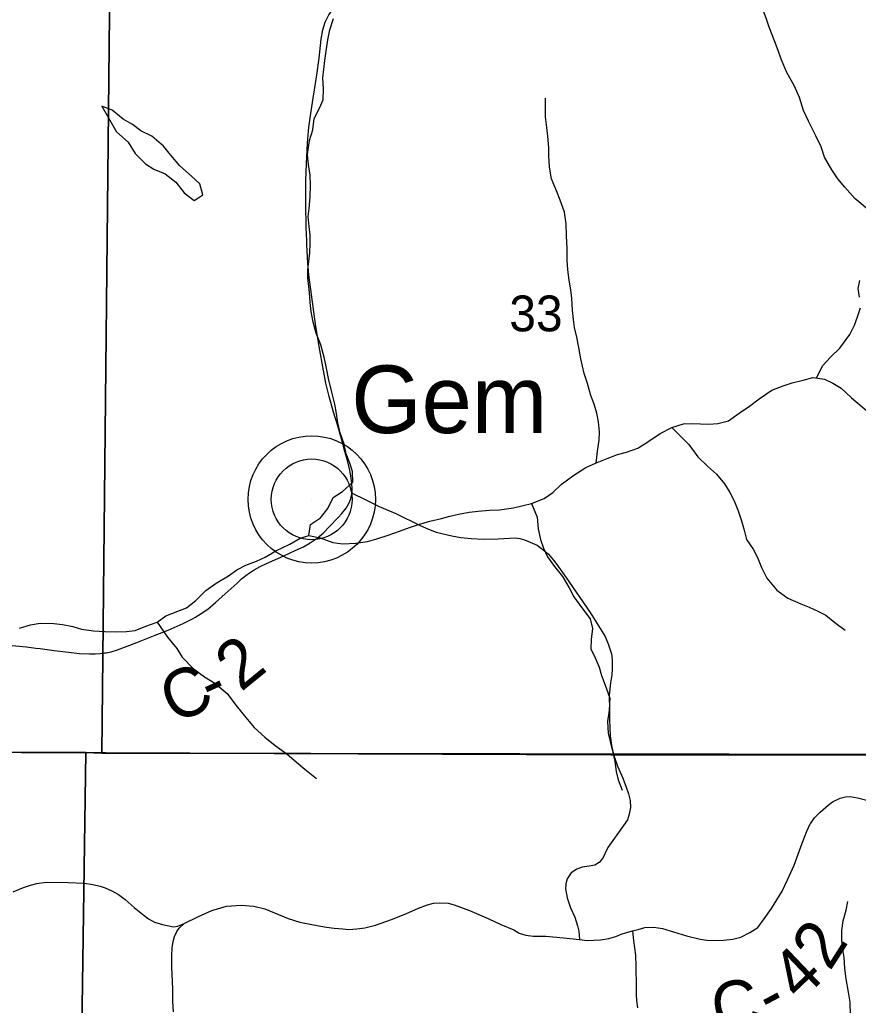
# Model space of a CAD drawing. Extents: x 0 to 34, y 0 to 22.
# Drawn here: x 6.694 to 7.673, y 18.326 to 19.478 of the extents above; entities that cross this region are included whole.
import ezdxf

# ---------------------------------------------------------------- set-up
doc = ezdxf.new("R2010")
doc.units = 0
for name, color, linetype in [('GM_X_County_Road', 7, 'Continuous'), ('GM_X_County_Road_Text', 7, 'Continuous'), ('GM_X_Minor_Lake', 7, 'Continuous'), ('GM_X_Minor_River', 7, 'Continuous'), ('GM_X_Rail_Line', 7, 'Continuous'), ('GM_X_Section', 7, 'Continuous'), ('GM_X_Section_Text', 7, 'Continuous'), ('GM_X_Township_Road', 7, 'Continuous'), ('GM_X_Unincorporated', 7, 'Continuous'), ('GM_X_Unincorporated_Location', 7, 'Continuous'), ('GM_X_Unincorporated_Text', 7, 'Continuous')]:
    doc.layers.add(name, color=color, linetype=linetype)

msp = doc.modelspace()

# ---------------------------------------------------------------- linework, layer by layer
at = {"layer": 'GM_X_County_Road'}
for points in [[(7.037, 19.3891), (7.0373, 19.391), (7.0408, 19.4135), (7.0435, 19.433), (7.0461, 19.4553), (7.048, 19.4664), (7.0507, 19.4751), (7.0551, 19.4839), (7.0588, 19.4889), (7.0636, 19.4943), (7.0688, 19.4977), (7.0764, 19.5019), (7.0895, 19.5083), (7.1029, 19.5146), (7.1258, 19.5245), (7.1411, 19.5337), (7.1554, 19.543), (7.1821, 19.5609), (7.1913, 19.5681), (7.1993, 19.5761), (7.2026, 19.581), (7.2113, 19.5932)], [(7.0292, 19.2195), (7.0284, 19.2351), (7.0281, 19.2632), (7.0281, 19.29), (7.029, 19.3097), (7.03, 19.3337), (7.0318, 19.3524), (7.0352, 19.3762), (7.037, 19.3891)], [(7.0738, 18.9735), (7.0698, 18.9881), (7.0654, 19.0034), (7.0604, 19.0192), (7.0555, 19.0375), (7.0513, 19.0531), (7.0478, 19.0724), (7.0444, 19.0917), (7.0399, 19.1196), (7.0316, 19.1797), (7.0305, 19.1934), (7.0295, 19.2081), (7.0294, 19.2146), (7.0292, 19.2195)], [(6.8957, 18.7779), (6.8983, 18.7794), (6.9057, 18.7839), (6.9136, 18.7891), (6.9225, 18.7967), (6.9304, 18.8037), (6.9338, 18.8069), (6.9479, 18.8196), (6.9531, 18.8245), (6.9595, 18.8294), (6.9677, 18.8349), (6.9749, 18.8388), (6.9823, 18.8426), (7.0023, 18.8515), (7.0158, 18.8576), (7.0252, 18.862), (7.0332, 18.8664), (7.0414, 18.872), (7.0482, 18.8777), (7.0559, 18.8855), (7.066, 18.8961), (7.0701, 18.9008), (7.0752, 18.907), (7.0782, 18.9124), (7.0802, 18.9171), (7.0821, 18.9246), (7.0822, 18.9291), (7.0819, 18.9362), (7.0808, 18.9449), (7.0792, 18.9532), (7.0768, 18.9629), (7.0738, 18.9735)], [(7.0821, 18.9246), (7.0973, 18.9174), (7.1138, 18.909), (7.1259, 18.9041), (7.1332, 18.9008), (7.1615, 18.8869), (7.1714, 18.8825), (7.1805, 18.8791), (7.1987, 18.8746), (7.2092, 18.8727), (7.2212, 18.8717), (7.2358, 18.8708), (7.2527, 18.8714), (7.2725, 18.8723), (7.2782, 18.8717), (7.2837, 18.8702), (7.29, 18.8675), (7.2983, 18.8638), (7.3051, 18.8588), (7.3115, 18.8533), (7.3176, 18.8463), (7.3215, 18.8411), (7.3317, 18.8266), (7.3604, 18.7853), (7.3779, 18.7571), (7.3818, 18.7473), (7.385, 18.737), (7.386, 18.7297), (7.3858, 18.7189), (7.3854, 18.7121), (7.384, 18.703), (7.3825, 18.6885), (7.3828, 18.671), (7.383, 18.6605), (7.383, 18.6595)], [(6.7929, 18.7379), (6.7949, 18.7382), (6.8007, 18.7393), (6.8081, 18.7415), (6.8306, 18.7499), (6.8523, 18.7585), (6.8673, 18.7644), (6.885, 18.7724), (6.8903, 18.775), (6.8957, 18.7779)], [(6.574, 18.7293), (6.5891, 18.7337), (6.616, 18.7416), (6.622, 18.7431), (6.6278, 18.7442), (6.6403, 18.7464), (6.6486, 18.7473), (6.6582, 18.7476), (6.6681, 18.7475), (6.6766, 18.7472), (6.6892, 18.7463), (6.7019, 18.7449), (6.7074, 18.7442), (6.7126, 18.7436)], [(6.7126, 18.7436), (6.7178, 18.7429), (6.7341, 18.7408), (6.7509, 18.7386), (6.7636, 18.7373), (6.7755, 18.7368), (6.7822, 18.7369), (6.788, 18.7374), (6.7929, 18.7379)], [(7.383, 18.6595), (7.3835, 18.6411), (7.385, 18.6298), (7.3878, 18.6181), (7.3922, 18.6056), (7.3985, 18.5915), (7.4025, 18.5809), (7.4049, 18.5731), (7.4068, 18.5654), (7.4072, 18.5571), (7.4059, 18.5493), (7.4038, 18.5427), (7.3991, 18.5361), (7.3809, 18.5106), (7.3774, 18.5031), (7.3751, 18.498), (7.3708, 18.4929), (7.3659, 18.4897), (7.3591, 18.4887), (7.3508, 18.4874), (7.3446, 18.4853), (7.338, 18.4809), (7.3333, 18.4738), (7.3317, 18.468), (7.3315, 18.4622), (7.3334, 18.4518), (7.3374, 18.4401), (7.3425, 18.4291), (7.3456, 18.419), (7.347, 18.4126), (7.3479, 18.403), (7.3569, 18.4019), (7.3723, 18.4025), (7.3822, 18.4042), (7.3904, 18.4065), (7.3977, 18.4096), (7.4099, 18.4129), (7.4163, 18.4148), (7.4242, 18.4169), (7.4346, 18.4173), (7.4449, 18.4157), (7.4575, 18.4119), (7.4728, 18.4072), (7.4886, 18.4035), (7.4965, 18.4023), (7.5054, 18.4019), (7.5162, 18.4023), (7.5271, 18.4035), (7.5362, 18.4058), (7.5466, 18.4112), (7.556, 18.4171), (7.5637, 18.4269), (7.5719, 18.4392), (7.5844, 18.4594), (7.5909, 18.4725), (7.5984, 18.4899), (7.6081, 18.5157), (7.6132, 18.5295), (7.6174, 18.5382), (7.6179, 18.5389)], [(7.6179, 18.5389), (7.6224, 18.545), (7.6289, 18.5519), (7.6381, 18.5599), (7.6435, 18.5638), (7.6524, 18.5681), (7.6585, 18.5697), (7.6639, 18.5702), (7.6724, 18.5685), (7.6836, 18.5659), (7.6919, 18.5652), (7.6998, 18.5673), (7.7057, 18.5718), (7.7074, 18.5767), (7.7093, 18.5828), (7.7123, 18.5972), (7.7149, 18.6032)], [(6.8858, 18.4215), (6.9028, 18.43), (6.9183, 18.4368), (6.9356, 18.442), (6.9525, 18.4432), (6.9674, 18.4418), (6.9802, 18.4389), (7.0075, 18.4274), (7.0211, 18.4232), (7.0371, 18.4201), (7.0521, 18.4174), (7.0612, 18.4162), (7.0713, 18.4155), (7.0784, 18.4148), (7.0876, 18.4152), (7.0972, 18.4166), (7.1094, 18.4195), (7.1281, 18.4263), (7.1451, 18.4331), (7.1599, 18.4396), (7.1702, 18.4436), (7.1774, 18.4453), (7.1848, 18.4458), (7.1944, 18.4453), (7.2014, 18.4436), (7.2192, 18.4368), (7.242, 18.4269), (7.2559, 18.4206), (7.2709, 18.4143), (7.2773, 18.4105), (7.2852, 18.4079), (7.2935, 18.407), (7.3083, 18.4068), (7.3291, 18.4047), (7.3479, 18.403)], [(6.8735, 18.3182), (6.8728, 18.3303), (6.8726, 18.3448), (6.8715, 18.3711), (6.8715, 18.384), (6.8718, 18.3931), (6.873, 18.4005), (6.8748, 18.4066), (6.8776, 18.4122), (6.8802, 18.4161), (6.8858, 18.4215)]]:
    msp.add_lwpolyline(points, dxfattribs=at)
at = {"layer": 'GM_X_Minor_Lake'}
for points in [[(6.7898, 19.3769), (6.799, 19.3606), (6.807, 19.347), (6.8204, 19.3349), (6.8288, 19.3216), (6.841, 19.3096), (6.8505, 19.3035), (6.8638, 19.2979), (6.8764, 19.2881), (6.886, 19.2756), (6.8978, 19.2669), (6.9042, 19.2712)], [(6.9042, 19.2712), (6.9076, 19.2734), (6.9041, 19.2863), (6.8946, 19.295), (6.8809, 19.3071), (6.8706, 19.3199), (6.8618, 19.3301), (6.8481, 19.3418), (6.8355, 19.3482), (6.8256, 19.3554), (6.8146, 19.3618), (6.802, 19.3724), (6.7898, 19.3769)]]:
    msp.add_lwpolyline(points, dxfattribs=at)
at = {"layer": 'GM_X_Minor_River'}
for points in [[(7.6838, 19.2568), (7.6693, 19.2692), (7.6579, 19.2824), (7.6494, 19.2922), (7.6425, 19.3024), (7.6341, 19.3175), (7.6302, 19.3293), (7.6237, 19.3425), (7.6152, 19.3595), (7.6094, 19.372), (7.6048, 19.3871), (7.5986, 19.4011), (7.5901, 19.4163), (7.5832, 19.4318), (7.5797, 19.442), (7.5755, 19.4533), (7.5693, 19.4692), (7.5658, 19.4798), (7.5616, 19.4912), (7.56, 19.501), (7.5606, 19.5147), (7.5617, 19.5287)], [(7.0318, 18.8751), (7.0336, 18.888), (7.0453, 18.8957), (7.054, 18.9067), (7.0599, 18.9197), (7.0709, 18.9266), (7.083, 18.9376), (7.0825, 18.9498), (7.0794, 18.9596), (7.0752, 18.9706), (7.0728, 18.982), (7.0682, 18.9952), (7.0654, 19.007), (7.0638, 19.0179), (7.0619, 19.0285), (7.0584, 19.0426), (7.0545, 19.0588), (7.0521, 19.0706), (7.0494, 19.0835), (7.0455, 19.0979), (7.0401, 19.1115), (7.0366, 19.1247), (7.0342, 19.1369), (7.033, 19.1475), (7.0325, 19.1592), (7.0305, 19.1763), (7.0305, 19.1858), (7.0315, 19.196), (7.0326, 19.2055), (7.0333, 19.2165), (7.0332, 19.2264), (7.032, 19.2362), (7.0308, 19.248), (7.0319, 19.2575), (7.0333, 19.2712), (7.0336, 19.2848), (7.0332, 19.2962), (7.0312, 19.3087), (7.03, 19.3204), (7.0325, 19.3368), (7.0362, 19.3493), (7.038, 19.3626), (7.044, 19.3748), (7.0485, 19.3843), (7.0488, 19.3972), (7.048, 19.4101), (7.049, 19.4203), (7.0505, 19.4302), (7.0523, 19.4439), (7.0538, 19.4545), (7.056, 19.4663), (7.0604, 19.4796)], [(7.3673, 18.9599), (7.3687, 18.9736), (7.3709, 18.9865), (7.3712, 18.9964), (7.37, 19.0082), (7.368, 19.018), (7.3649, 19.0286), (7.361, 19.0388), (7.3571, 19.0528), (7.3533, 19.0646), (7.3493, 19.0816), (7.347, 19.0949), (7.3446, 19.107), (7.3419, 19.1184), (7.3407, 19.1278), (7.3395, 19.1385), (7.339, 19.1521), (7.3378, 19.1623), (7.3358, 19.1737), (7.3342, 19.1855), (7.3334, 19.1968), (7.3333, 19.2105), (7.3328, 19.2253), (7.3324, 19.2393), (7.3304, 19.253), (7.3253, 19.2673), (7.3211, 19.2779), (7.3149, 19.2919), (7.3129, 19.3056), (7.3121, 19.3189), (7.312, 19.3283), (7.3108, 19.342), (7.3096, 19.3522), (7.308, 19.3647), (7.3079, 19.3757), (7.3082, 19.3864)], [(7.675, 19.1539), (7.6734, 19.1638), (7.6753, 19.1732)], [(7.6245, 19.0593), (7.6319, 19.074), (7.6409, 19.0835), (7.6519, 19.0942), (7.6635, 19.1102), (7.6692, 19.1212), (7.6725, 19.1307), (7.6759, 19.1414)], [(7.2423, 18.9049), (7.2544, 18.905), (7.2708, 18.9074), (7.2821, 18.9101), (7.2916, 18.9124), (7.3064, 18.9186), (7.3166, 18.9255), (7.3264, 18.9347), (7.3411, 18.9458), (7.3551, 18.9546), (7.3665, 18.9596), (7.3801, 18.965), (7.3922, 18.97), (7.4028, 18.9727), (7.4161, 18.9773), (7.4278, 18.9846), (7.4422, 18.9942), (7.4558, 19.0015), (7.4694, 19.0058), (7.4789, 19.0062), (7.4892, 19.0055), (7.4987, 19.0052), (7.5093, 19.006), (7.5218, 19.0091), (7.5343, 19.0183), (7.5464, 19.0264), (7.5577, 19.0348), (7.5725, 19.0451), (7.5857, 19.0501), (7.5963, 19.0536), (7.6092, 19.0567), (7.6202, 19.0598), (7.6339, 19.058), (7.6438, 19.0532), (7.6533, 19.0472), (7.6656, 19.0359), (7.6854, 19.0193)], [(7.4558, 19.0015), (7.4638, 18.9932), (7.4757, 18.9815), (7.486, 18.9672), (7.4975, 18.9563), (7.5078, 18.9468), (7.517, 18.9355), (7.5235, 18.9253), (7.5285, 18.9155), (7.5332, 18.9038), (7.537, 18.8924), (7.5401, 18.8814), (7.5429, 18.8704), (7.5505, 18.8591), (7.5559, 18.8493), (7.5605, 18.8379), (7.5667, 18.8251), (7.5782, 18.8111), (7.5912, 18.8021), (7.6064, 18.7954), (7.6159, 18.7912), (7.6262, 18.7868), (7.6357, 18.7819), (7.646, 18.7736), (7.6582, 18.7646)], [(6.6938, 18.7667), (6.7063, 18.7706), (6.7177, 18.7725), (6.7336, 18.7723), (6.7439, 18.7712), (6.756, 18.7686), (6.7659, 18.7657), (6.78, 18.7638), (6.7933, 18.7628), (6.8066, 18.7625), (6.8187, 18.763), (6.8286, 18.7642), (6.8411, 18.7692), (6.8543, 18.7738), (6.8645, 18.7811), (6.8786, 18.7869), (6.8888, 18.7907), (6.8997, 18.7991), (6.9111, 18.811), (6.9235, 18.8194), (6.9379, 18.8282), (6.9477, 18.8351), (6.9579, 18.8405), (6.9704, 18.8451), (6.9807, 18.8497), (6.9931, 18.8574), (7.0094, 18.8651), (7.0215, 18.872), (7.0318, 18.8751), (7.0447, 18.8725), (7.0595, 18.8669), (7.0713, 18.8655), (7.0865, 18.866), (7.1001, 18.8683), (7.1111, 18.8714), (7.1244, 18.8757), (7.1377, 18.8803), (7.1494, 18.8846), (7.1596, 18.8881), (7.1729, 18.8919), (7.1865, 18.8951), (7.1964, 18.8978), (7.2063, 18.9001), (7.2191, 18.9025), (7.2294, 18.9037), (7.2423, 18.9049)], [(7.2916, 18.9124), (7.2982, 18.8965), (7.2994, 18.8829), (7.3021, 18.8704), (7.3056, 18.8602), (7.3106, 18.8503), (7.3187, 18.839), (7.3279, 18.8273), (7.3359, 18.8141), (7.3413, 18.8035), (7.3505, 18.7907), (7.3601, 18.7778), (7.3628, 18.7665), (7.3614, 18.7536), (7.3611, 18.7426), (7.3661, 18.732), (7.3707, 18.7214), (7.3734, 18.7115), (7.3788, 18.6972), (7.3831, 18.6851), (7.3824, 18.671), (7.3806, 18.6577), (7.3811, 18.6441), (7.3838, 18.6342), (7.3862, 18.624), (7.3889, 18.6111), (7.3905, 18.5994), (7.3928, 18.5895), (7.3978, 18.5774)], [(6.8543, 18.7738), (6.8666, 18.7564), (6.8773, 18.7432), (6.8835, 18.733), (6.8965, 18.7198), (6.9098, 18.7101), (6.922, 18.7026), (6.9362, 18.6905), (6.9465, 18.6769), (6.958, 18.6626), (6.9679, 18.6509), (6.9802, 18.6396), (6.9924, 18.6298), (7.0061, 18.62), (7.0172, 18.6102), (7.0271, 18.602), (7.0405, 18.591)], [(7.6642, 18.3144), (7.6638, 18.3296), (7.6622, 18.3413), (7.6594, 18.3568), (7.6578, 18.369), (7.657, 18.3819), (7.6554, 18.3913), (7.6542, 18.4023), (7.6541, 18.4133), (7.6559, 18.4247), (7.6592, 18.4373), (7.6611, 18.4475)]]:
    msp.add_lwpolyline(points, dxfattribs=at)
at = {"layer": 'GM_X_Rail_Line'}
for points in [[(5.4171, 18.6266), (7.3845, 18.6186), (7.3876, 18.6186), (7.7217, 18.6188), (7.7247, 18.6188), (7.7665, 18.6188), (7.7949, 18.6196), (7.7955, 18.662), (7.7955, 18.6643), (7.8036, 19.6113), (7.8037, 19.6169), (7.8038, 19.6317), (8.8143, 19.6303), (8.8149, 19.7665), (8.8193, 20.9), (4.5874, 20.9)], [(8.9, 14.624), (8.9, 20.9), (8.8193, 20.9), (8.8149, 19.7665), (8.8143, 19.6303), (7.8038, 19.6317), (7.8037, 19.6169), (7.8036, 19.6113), (7.7955, 18.6643), (7.7955, 18.662), (7.7949, 18.6196), (7.7665, 18.6188), (7.7247, 18.6188), (7.7217, 18.6188), (7.3876, 18.6186), (7.3845, 18.6186), (5.4171, 18.6266)]]:
    msp.add_lwpolyline(points, dxfattribs=at)
at = {"layer": 'GM_X_Section'}
for points in [[(5.7918, 19.6342), (6.8002, 19.6351), (6.7897, 18.6209), (6.7712, 18.6214), (5.7885, 18.6247)], [(7.8055, 19.6329), (7.7955, 18.6195), (7.7667, 18.6191), (6.7897, 18.6209), (6.8002, 19.6351)], [(5.7885, 18.6247), (6.7712, 18.6214), (6.7568, 17.6224), (5.685, 17.6333), (5.7131, 18.626)], [(6.7712, 18.6214), (6.7897, 18.6209), (7.7667, 18.6191), (7.7595, 17.6205), (6.7568, 17.6224)]]:
    msp.add_lwpolyline(points, close=True, dxfattribs=at)
at = {"layer": 'GM_X_Township_Road'}
for points in [[(6.6862, 18.4585), (6.6984, 18.4638), (6.7063, 18.4665), (6.714, 18.4685), (6.7252, 18.4699), (6.7503, 18.4696), (6.7694, 18.4689), (6.7792, 18.4672), (6.7878, 18.4651), (6.7938, 18.4632), (6.8013, 18.46), (6.8093, 18.4555), (6.8172, 18.4495), (6.8276, 18.4403), (6.8372, 18.4327), (6.8444, 18.427), (6.8515, 18.4231), (6.8608, 18.4203), (6.8734, 18.4178), (6.8784, 18.4185), (6.8858, 18.4215)], [(7.4099, 18.4129), (7.4109, 18.4016), (7.4132, 18.3847), (7.4136, 18.3715), (7.4141, 18.3481), (7.4139, 18.3382), (7.4144, 18.3316), (7.4156, 18.3232)]]:
    msp.add_lwpolyline(points, dxfattribs=at)
at = {"layer": 'GM_X_Unincorporated'}
for radius in [0.0744, 0.0472]:
    msp.add_circle((7.035, 18.9174), radius, dxfattribs=at)
at = {"layer": 'GM_X_Unincorporated_Location'}
msp.add_line((7.035, 18.9174), (7.035, 18.9174), dxfattribs=at)

# ---------------------------------------------------------------- texts
at = {"layer": 'GM_X_County_Road_Text'}
for s, rotation, p in [('2', 39.1597, (6.9522, 18.6916)), ('C', 23.586, (6.8739, 18.6545)), ('-', 24.6066, (6.9177, 18.6736)), ('2', 57.448, (7.6402, 18.3649)), ('4', 43.5784, (7.6054, 18.3292)), ('C', 11.1982, (7.5083, 18.2932)), ('-', 28.0411, (7.5712, 18.3084))]:
    msp.add_text(s, height=0.0568, rotation=rotation, dxfattribs=at).set_placement(p)
at = {"layer": 'GM_X_Section_Text'}
msp.add_text('33', height=0.04186, rotation=0, dxfattribs=at).set_placement((7.2658, 19.1138))
at = {"layer": 'GM_X_Unincorporated_Text'}
msp.add_text('Gem', height=0.07898, rotation=0, dxfattribs=at).set_placement((7.0812, 18.9949))

doc.saveas('drawing.dxf')
